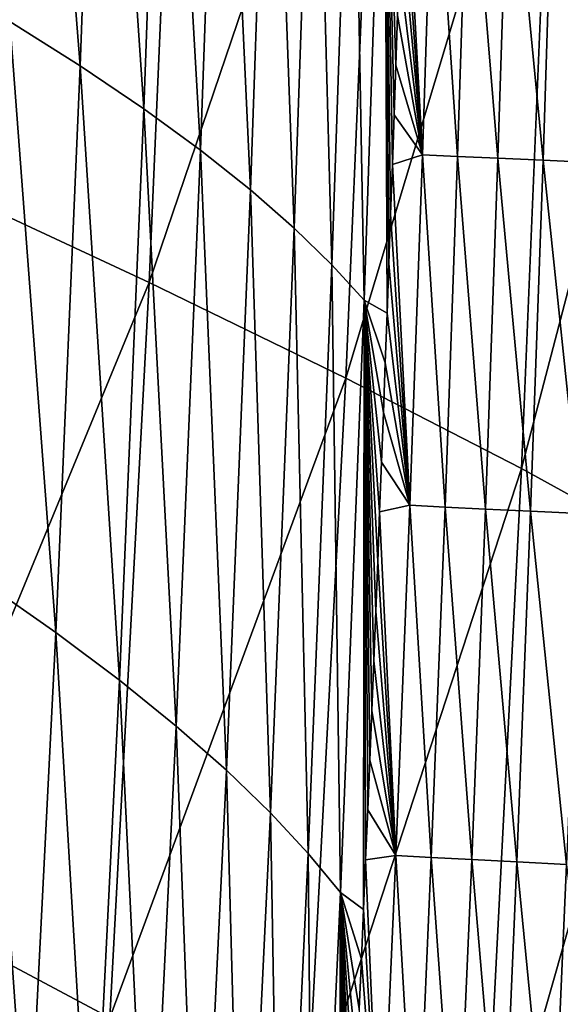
# Model space of a CAD drawing. Header units: millimetres. Extents: x -300 to 300, y -500 to 500.
# Tile 522 of 656: x 273 to 286, y -129 to -106. Entities that reach past the tile are written whole.
import ezdxf

# ---------------------------------------------------------------- set-up
doc = ezdxf.new("R2010")
doc.units = ezdxf.units.MM
doc.header["$LTSCALE"] = 81.481481
for name, color, linetype in [('19', 7, 'CONTINUOUS'), ('21', 7, 'CONTINUOUS'), ('26', 7, 'CONTINUOUS')]:
    doc.layers.add(name, color=color, linetype=linetype)

msp = doc.modelspace()

# ---------------------------------------------------------------- linework, layer by layer
at = {"layer": '19', "color": 7, "linetype": 'CONTINUOUS'}
for points in [[(271.231, -109.858, 41.047), (276.976, -94.768, 37.736), (271.982, -92.793, 40.977), (271.231, -109.858, 41.047)], [(276.222, -112.18, 37.803), (276.976, -94.768, 37.736), (271.231, -109.858, 41.047), (276.222, -112.18, 37.803)], [(276.222, -112.18, 37.803), (281.501, -96.642, 34.31), (276.976, -94.768, 37.736), (276.222, -112.18, 37.803)], [(280.747, -114.38, 34.373), (281.501, -96.642, 34.31), (276.222, -112.18, 37.803), (280.747, -114.38, 34.373)], [(280.747, -114.38, 34.373), (285.539, -98.411, 30.694), (281.501, -96.642, 34.31), (280.747, -114.38, 34.373)], [(284.787, -116.456, 30.752), (285.539, -98.411, 30.694), (280.747, -114.38, 34.373), (284.787, -116.456, 30.752)], [(284.787, -116.456, 30.752), (289.069, -100.074, 26.883), (285.539, -98.411, 30.694), (284.787, -116.456, 30.752)], [(288.323, -118.404, 26.936), (289.069, -100.074, 26.883), (284.787, -116.456, 30.752), (288.323, -118.404, 26.936)], [(270.333, -126.438, 41.129), (276.222, -112.18, 37.803), (271.231, -109.858, 41.047), (270.333, -126.438, 41.129)], [(275.32, -129.091, 37.881), (276.222, -112.18, 37.803), (270.333, -126.438, 41.129), (275.32, -129.091, 37.881)], [(275.32, -129.091, 37.881), (280.747, -114.38, 34.373), (276.222, -112.18, 37.803), (275.32, -129.091, 37.881)], [(279.844, -131.603, 34.447), (280.747, -114.38, 34.373), (275.32, -129.091, 37.881), (279.844, -131.603, 34.447)], [(279.844, -131.603, 34.447), (284.787, -116.456, 30.752), (280.747, -114.38, 34.373), (279.844, -131.603, 34.447)], [(283.886, -133.97, 30.82), (284.787, -116.456, 30.752), (279.844, -131.603, 34.447), (283.886, -133.97, 30.82)], [(283.886, -133.97, 30.82), (288.323, -118.404, 26.936), (284.787, -116.456, 30.752), (283.886, -133.97, 30.82)], [(287.427, -136.188, 26.997), (288.323, -118.404, 26.936), (283.886, -133.97, 30.82), (287.427, -136.188, 26.997)], [(269.284, -142.539, 41.221), (275.32, -129.091, 37.881), (270.333, -126.438, 41.129), (269.284, -142.539, 41.221)]]:
    msp.add_3dface(points, dxfattribs=at)
at = {"layer": '21', "color": 7, "linetype": 'CONTINUOUS'}
for points in [[(273.019, -106.177, 21.556), (271.732, -92.042, 23.032), (273.51, -92.972, 21.533), (273.019, -106.177, 21.556)], [(273.019, -106.177, 21.556), (273.51, -92.972, 21.533), (274.639, -107.196, 20.051), (273.019, -106.177, 21.556)], [(274.639, -107.196, 20.051), (273.51, -92.972, 21.533), (275.127, -93.871, 20.032), (274.639, -107.196, 20.051)], [(274.639, -107.196, 20.051), (275.127, -93.871, 20.032), (276.1, -108.181, 18.548), (274.639, -107.196, 20.051)], [(276.1, -108.181, 18.548), (275.127, -93.871, 20.032), (276.585, -94.741, 18.535), (276.1, -108.181, 18.548)], [(276.1, -108.181, 18.548), (276.585, -94.741, 18.535), (277.404, -109.132, 17.052), (276.1, -108.181, 18.548)], [(277.404, -109.132, 17.052), (276.585, -94.741, 18.535), (277.886, -95.581, 17.046), (277.404, -109.132, 17.052)], [(277.404, -109.132, 17.052), (277.886, -95.581, 17.046), (278.554, -110.047, 15.567), (277.404, -109.132, 17.052)], [(278.554, -110.047, 15.567), (277.886, -95.581, 17.046), (279.032, -96.39, 15.568), (278.554, -110.047, 15.567)], [(278.554, -110.047, 15.567), (279.032, -96.39, 15.568), (279.559, -110.927, 14.092), (278.554, -110.047, 15.567)], [(279.559, -110.927, 14.092), (279.032, -96.39, 15.568), (280.033, -97.168, 14.101), (279.559, -110.927, 14.092)], [(279.559, -110.927, 14.092), (280.033, -97.168, 14.101), (280.426, -111.773, 12.625), (279.559, -110.927, 14.092)], [(280.426, -111.773, 12.625), (280.033, -97.168, 14.101), (280.897, -97.917, 12.642), (280.426, -111.773, 12.625)], [(280.426, -111.773, 12.625), (280.897, -97.917, 12.642), (281.165, -112.583, 11.163), (280.426, -111.773, 12.625)], [(281.165, -112.583, 11.163), (280.897, -97.917, 12.642), (281.633, -98.635, 11.188), (281.165, -112.583, 11.163)], [(281.165, -112.583, 11.163), (281.633, -98.635, 11.188), (281.694, -112.886, 9.964), (281.165, -112.583, 11.163)], [(281.694, -112.886, 9.964), (281.633, -98.635, 11.188), (281.736, -111.744, 9.966), (281.694, -112.886, 9.964)], [(281.736, -111.744, 9.966), (281.633, -98.635, 11.188), (281.776, -110.602, 9.968), (281.736, -111.744, 9.966)], [(281.776, -110.602, 9.968), (281.633, -98.635, 11.188), (281.816, -109.461, 9.969), (281.776, -110.602, 9.968)], [(281.816, -109.461, 9.969), (281.633, -98.635, 11.188), (281.856, -108.319, 9.971), (281.816, -109.461, 9.969)], [(281.856, -108.319, 9.971), (281.633, -98.635, 11.188), (281.894, -107.178, 9.973), (281.856, -108.319, 9.971)], [(281.894, -107.178, 9.973), (281.633, -98.635, 11.188), (281.933, -106.037, 9.975), (281.894, -107.178, 9.973)], [(272.453, -119.094, 21.582), (273.019, -106.177, 21.556), (274.075, -120.23, 20.071), (272.453, -119.094, 21.582)], [(274.075, -120.23, 20.071), (273.019, -106.177, 21.556), (274.639, -107.196, 20.051), (274.075, -120.23, 20.071)], [(274.075, -120.23, 20.071), (274.639, -107.196, 20.051), (275.539, -121.325, 18.562), (274.075, -120.23, 20.071)], [(275.539, -121.325, 18.562), (274.639, -107.196, 20.051), (276.1, -108.181, 18.548), (275.539, -121.325, 18.562)], [(275.539, -121.325, 18.562), (276.1, -108.181, 18.548), (276.847, -122.381, 17.059), (275.539, -121.325, 18.562)], [(276.847, -122.381, 17.059), (276.1, -108.181, 18.548), (277.404, -109.132, 17.052), (276.847, -122.381, 17.059)], [(276.847, -122.381, 17.059), (277.404, -109.132, 17.052), (278.001, -123.398, 15.565), (276.847, -122.381, 17.059)], [(278.001, -123.398, 15.565), (277.404, -109.132, 17.052), (278.554, -110.047, 15.567), (278.001, -123.398, 15.565)], [(278.001, -123.398, 15.565), (278.554, -110.047, 15.567), (279.01, -124.375, 14.082), (278.001, -123.398, 15.565)], [(279.01, -124.375, 14.082), (278.554, -110.047, 15.567), (279.559, -110.927, 14.092), (279.01, -124.375, 14.082)], [(279.01, -124.375, 14.082), (279.559, -110.927, 14.092), (279.881, -125.313, 12.606), (279.01, -124.375, 14.082)], [(279.881, -125.313, 12.606), (279.559, -110.927, 14.092), (280.426, -111.773, 12.625), (279.881, -125.313, 12.606)], [(279.881, -125.313, 12.606), (280.426, -111.773, 12.625), (280.624, -126.211, 11.133), (279.881, -125.313, 12.606)], [(280.624, -126.211, 11.133), (280.426, -111.773, 12.625), (281.165, -112.583, 11.163), (280.624, -126.211, 11.133)], [(280.624, -126.211, 11.133), (281.165, -112.583, 11.163), (281.152, -126.598, 9.94), (280.624, -126.211, 11.133)], [(281.152, -126.598, 9.94), (281.165, -112.583, 11.163), (281.201, -125.454, 9.943), (281.152, -126.598, 9.94)], [(281.201, -125.454, 9.943), (281.165, -112.583, 11.163), (281.249, -124.311, 9.945), (281.201, -125.454, 9.943)], [(281.249, -124.311, 9.945), (281.165, -112.583, 11.163), (281.296, -123.168, 9.947), (281.249, -124.311, 9.945)], [(281.296, -123.168, 9.947), (281.165, -112.583, 11.163), (281.343, -122.025, 9.949), (281.296, -123.168, 9.947)], [(281.343, -122.025, 9.949), (281.165, -112.583, 11.163), (281.389, -120.882, 9.951), (281.343, -122.025, 9.949)], [(281.389, -120.882, 9.951), (281.165, -112.583, 11.163), (281.435, -119.739, 9.953), (281.389, -120.882, 9.951)], [(281.435, -119.739, 9.953), (281.165, -112.583, 11.163), (281.479, -118.597, 9.955), (281.435, -119.739, 9.953)], [(281.479, -118.597, 9.955), (281.165, -112.583, 11.163), (281.524, -117.454, 9.957), (281.479, -118.597, 9.955)], [(281.524, -117.454, 9.957), (281.165, -112.583, 11.163), (281.567, -116.312, 9.959), (281.524, -117.454, 9.957)], [(281.567, -116.312, 9.959), (281.165, -112.583, 11.163), (281.61, -115.17, 9.96), (281.567, -116.312, 9.959)], [(281.61, -115.17, 9.96), (281.165, -112.583, 11.163), (281.653, -114.028, 9.962), (281.61, -115.17, 9.96)], [(281.653, -114.028, 9.962), (281.165, -112.583, 11.163), (281.694, -112.886, 9.964), (281.653, -114.028, 9.962)], [(271.809, -131.727, 21.611), (272.453, -119.094, 21.582), (273.434, -132.973, 20.093), (271.809, -131.727, 21.611)], [(273.434, -132.973, 20.093), (272.453, -119.094, 21.582), (274.075, -120.23, 20.071), (273.434, -132.973, 20.093)], [(273.434, -132.973, 20.093), (274.075, -120.23, 20.071), (274.902, -134.175, 18.577), (273.434, -132.973, 20.093)], [(274.902, -134.175, 18.577), (274.075, -120.23, 20.071), (275.539, -121.325, 18.562), (274.902, -134.175, 18.577)], [(274.902, -134.175, 18.577), (275.539, -121.325, 18.562), (276.213, -135.333, 17.066), (274.902, -134.175, 18.577)], [(276.213, -135.333, 17.066), (275.539, -121.325, 18.562), (276.847, -122.381, 17.059), (276.213, -135.333, 17.066)], [(276.213, -135.333, 17.066), (276.847, -122.381, 17.059), (277.372, -136.446, 15.563), (276.213, -135.333, 17.066)], [(277.372, -136.446, 15.563), (276.847, -122.381, 17.059), (278.001, -123.398, 15.565), (277.372, -136.446, 15.563)], [(277.372, -136.446, 15.563), (278.001, -123.398, 15.565), (278.385, -137.515, 14.07), (277.372, -136.446, 15.563)], [(278.385, -137.515, 14.07), (278.001, -123.398, 15.565), (279.01, -124.375, 14.082), (278.385, -137.515, 14.07)], [(278.385, -137.515, 14.07), (279.01, -124.375, 14.082), (279.26, -138.54, 12.583), (278.385, -137.515, 14.07)], [(279.26, -138.54, 12.583), (279.01, -124.375, 14.082), (279.881, -125.313, 12.606), (279.26, -138.54, 12.583)], [(279.26, -138.54, 12.583), (279.881, -125.313, 12.606), (280.007, -139.521, 11.1), (279.26, -138.54, 12.583)], [(280.007, -139.521, 11.1), (279.881, -125.313, 12.606), (280.624, -126.211, 11.133), (280.007, -139.521, 11.1)], [(280.007, -139.521, 11.1), (280.624, -126.211, 11.133), (280.573, -139.183, 9.915), (280.007, -139.521, 11.1)], [(280.573, -139.183, 9.915), (280.624, -126.211, 11.133), (280.629, -138.038, 9.918), (280.573, -139.183, 9.915)], [(280.629, -138.038, 9.918), (280.624, -126.211, 11.133), (280.685, -136.894, 9.92), (280.629, -138.038, 9.918)], [(280.685, -136.894, 9.92), (280.624, -126.211, 11.133), (280.739, -135.749, 9.923), (280.685, -136.894, 9.92)], [(280.739, -135.749, 9.923), (280.624, -126.211, 11.133), (280.793, -134.605, 9.925), (280.739, -135.749, 9.923)], [(280.793, -134.605, 9.925), (280.624, -126.211, 11.133), (280.847, -133.461, 9.927), (280.793, -134.605, 9.925)], [(280.847, -133.461, 9.927), (280.624, -126.211, 11.133), (280.899, -132.316, 9.929), (280.847, -133.461, 9.927)], [(280.899, -132.316, 9.929), (280.624, -126.211, 11.133), (280.951, -131.172, 9.932), (280.899, -132.316, 9.929)], [(280.951, -131.172, 9.932), (280.624, -126.211, 11.133), (281.003, -130.029, 9.934), (280.951, -131.172, 9.932)], [(281.003, -130.029, 9.934), (280.624, -126.211, 11.133), (281.053, -128.885, 9.936), (281.003, -130.029, 9.934)], [(281.053, -128.885, 9.936), (280.624, -126.211, 11.133), (281.103, -127.741, 9.938), (281.053, -128.885, 9.936)], [(281.103, -127.741, 9.938), (280.624, -126.211, 11.133), (281.152, -126.598, 9.94), (281.103, -127.741, 9.938)]]:
    msp.add_3dface(points, dxfattribs=at)
at = {"layer": '26', "color": 7, "linetype": 'CONTINUOUS'}
for points in [[(282.08, -101.474, 9.981), (282.771, -101.179, 8.497), (282.508, -109.243, 8.49), (282.08, -101.474, 9.981)], [(282.771, -101.179, 8.497), (283.317, -109.28, 7.057), (282.508, -109.243, 8.49), (282.771, -101.179, 8.497)], [(283.578, -101.213, 7.061), (283.317, -109.28, 7.057), (282.771, -101.179, 8.497), (283.578, -101.213, 7.061)], [(283.578, -101.213, 7.061), (284.245, -109.321, 5.691), (283.317, -109.28, 7.057), (283.578, -101.213, 7.061)], [(284.504, -101.25, 5.691), (284.245, -109.321, 5.691), (283.578, -101.213, 7.061), (284.504, -101.25, 5.691)], [(284.504, -101.25, 5.691), (285.282, -109.366, 4.406), (284.245, -109.321, 5.691), (284.504, -101.25, 5.691)], [(285.54, -101.291, 4.402), (285.282, -109.366, 4.406), (284.504, -101.25, 5.691), (285.54, -101.291, 4.402)], [(285.54, -101.291, 4.402), (286.418, -109.415, 3.216), (285.282, -109.366, 4.406), (285.54, -101.291, 4.402)], [(286.675, -101.334, 3.207), (286.418, -109.415, 3.216), (285.54, -101.291, 4.402), (286.675, -101.334, 3.207)], [(282.044, -102.614, 9.979), (282.08, -101.474, 9.981), (282.508, -109.243, 8.49), (282.044, -102.614, 9.979)], [(282.008, -103.755, 9.978), (282.044, -102.614, 9.979), (282.508, -109.243, 8.49), (282.008, -103.755, 9.978)], [(281.97, -104.896, 9.976), (282.008, -103.755, 9.978), (282.508, -109.243, 8.49), (281.97, -104.896, 9.976)], [(281.933, -106.037, 9.975), (281.97, -104.896, 9.976), (282.508, -109.243, 8.49), (281.933, -106.037, 9.975)], [(281.894, -107.178, 9.973), (281.933, -106.037, 9.975), (282.508, -109.243, 8.49), (281.894, -107.178, 9.973)], [(281.856, -108.319, 9.971), (281.894, -107.178, 9.973), (282.508, -109.243, 8.49), (281.856, -108.319, 9.971)], [(281.816, -109.461, 9.969), (281.856, -108.319, 9.971), (282.508, -109.243, 8.49), (281.816, -109.461, 9.969)], [(281.816, -109.461, 9.969), (282.508, -109.243, 8.49), (282.217, -117.303, 8.481), (281.816, -109.461, 9.969)], [(282.508, -109.243, 8.49), (283.029, -117.344, 7.052), (282.217, -117.303, 8.481), (282.508, -109.243, 8.49)], [(283.317, -109.28, 7.057), (283.029, -117.344, 7.052), (282.508, -109.243, 8.49), (283.317, -109.28, 7.057)], [(283.317, -109.28, 7.057), (283.958, -117.389, 5.691), (283.029, -117.344, 7.052), (283.317, -109.28, 7.057)], [(284.245, -109.321, 5.691), (283.958, -117.389, 5.691), (283.317, -109.28, 7.057), (284.245, -109.321, 5.691)], [(284.245, -109.321, 5.691), (284.997, -117.439, 4.411), (283.958, -117.389, 5.691), (284.245, -109.321, 5.691)], [(285.282, -109.366, 4.406), (284.997, -117.439, 4.411), (284.245, -109.321, 5.691), (285.282, -109.366, 4.406)], [(285.282, -109.366, 4.406), (286.133, -117.492, 3.225), (284.997, -117.439, 4.411), (285.282, -109.366, 4.406)], [(286.418, -109.415, 3.216), (286.133, -117.492, 3.225), (285.282, -109.366, 4.406), (286.418, -109.415, 3.216)], [(281.776, -110.602, 9.968), (281.816, -109.461, 9.969), (282.217, -117.303, 8.481), (281.776, -110.602, 9.968)], [(281.736, -111.744, 9.966), (281.776, -110.602, 9.968), (282.217, -117.303, 8.481), (281.736, -111.744, 9.966)], [(281.694, -112.886, 9.964), (281.736, -111.744, 9.966), (282.217, -117.303, 8.481), (281.694, -112.886, 9.964)], [(281.653, -114.028, 9.962), (281.694, -112.886, 9.964), (282.217, -117.303, 8.481), (281.653, -114.028, 9.962)], [(281.61, -115.17, 9.96), (281.653, -114.028, 9.962), (282.217, -117.303, 8.481), (281.61, -115.17, 9.96)], [(281.567, -116.312, 9.959), (281.61, -115.17, 9.96), (282.217, -117.303, 8.481), (281.567, -116.312, 9.959)], [(281.524, -117.454, 9.957), (281.567, -116.312, 9.959), (282.217, -117.303, 8.481), (281.524, -117.454, 9.957)], [(281.524, -117.454, 9.957), (282.217, -117.303, 8.481), (281.896, -125.358, 8.471), (281.524, -117.454, 9.957)], [(282.217, -117.303, 8.481), (282.71, -125.403, 7.047), (281.896, -125.358, 8.471), (282.217, -117.303, 8.481)], [(283.029, -117.344, 7.052), (282.71, -125.403, 7.047), (282.217, -117.303, 8.481), (283.029, -117.344, 7.052)], [(281.479, -118.597, 9.955), (281.524, -117.454, 9.957), (281.896, -125.358, 8.471), (281.479, -118.597, 9.955)], [(283.029, -117.344, 7.052), (283.642, -125.453, 5.691), (282.71, -125.403, 7.047), (283.029, -117.344, 7.052)], [(283.958, -117.389, 5.691), (283.642, -125.453, 5.691), (283.029, -117.344, 7.052), (283.958, -117.389, 5.691)], [(283.958, -117.389, 5.691), (284.682, -125.507, 4.416), (283.642, -125.453, 5.691), (283.958, -117.389, 5.691)], [(284.997, -117.439, 4.411), (284.682, -125.507, 4.416), (283.958, -117.389, 5.691), (284.997, -117.439, 4.411)], [(284.997, -117.439, 4.411), (285.819, -125.565, 3.234), (284.682, -125.507, 4.416), (284.997, -117.439, 4.411)], [(286.133, -117.492, 3.225), (285.819, -125.565, 3.234), (284.997, -117.439, 4.411), (286.133, -117.492, 3.225)], [(281.435, -119.739, 9.953), (281.479, -118.597, 9.955), (281.896, -125.358, 8.471), (281.435, -119.739, 9.953)], [(281.389, -120.882, 9.951), (281.435, -119.739, 9.953), (281.896, -125.358, 8.471), (281.389, -120.882, 9.951)], [(281.343, -122.025, 9.949), (281.389, -120.882, 9.951), (281.896, -125.358, 8.471), (281.343, -122.025, 9.949)], [(281.296, -123.168, 9.947), (281.343, -122.025, 9.949), (281.896, -125.358, 8.471), (281.296, -123.168, 9.947)], [(281.249, -124.311, 9.945), (281.296, -123.168, 9.947), (281.896, -125.358, 8.471), (281.249, -124.311, 9.945)], [(281.201, -125.454, 9.943), (281.249, -124.311, 9.945), (281.896, -125.358, 8.471), (281.201, -125.454, 9.943)], [(281.152, -126.598, 9.94), (281.201, -125.454, 9.943), (281.544, -133.408, 8.46), (281.152, -126.598, 9.94)], [(281.201, -125.454, 9.943), (281.896, -125.358, 8.471), (281.544, -133.408, 8.46), (281.201, -125.454, 9.943)], [(281.896, -125.358, 8.471), (282.361, -133.457, 7.042), (281.544, -133.408, 8.46), (281.896, -125.358, 8.471)], [(282.71, -125.403, 7.047), (282.361, -133.457, 7.042), (281.896, -125.358, 8.471), (282.71, -125.403, 7.047)], [(282.71, -125.403, 7.047), (283.294, -133.511, 5.69), (282.361, -133.457, 7.042), (282.71, -125.403, 7.047)], [(283.642, -125.453, 5.691), (283.294, -133.511, 5.69), (282.71, -125.403, 7.047), (283.642, -125.453, 5.691)], [(283.642, -125.453, 5.691), (284.335, -133.57, 4.421), (283.294, -133.511, 5.69), (283.642, -125.453, 5.691)], [(284.682, -125.507, 4.416), (284.335, -133.57, 4.421), (283.642, -125.453, 5.691), (284.682, -125.507, 4.416)], [(284.682, -125.507, 4.416), (285.473, -133.634, 3.244), (284.335, -133.57, 4.421), (284.682, -125.507, 4.416)], [(285.819, -125.565, 3.234), (285.473, -133.634, 3.244), (284.682, -125.507, 4.416), (285.819, -125.565, 3.234)], [(285.819, -125.565, 3.234), (286.703, -133.085, 2.186), (285.473, -133.634, 3.244), (285.819, -125.565, 3.234)], [(281.103, -127.741, 9.938), (281.152, -126.598, 9.94), (281.544, -133.408, 8.46), (281.103, -127.741, 9.938)], [(281.053, -128.885, 9.936), (281.103, -127.741, 9.938), (281.544, -133.408, 8.46), (281.053, -128.885, 9.936)]]:
    msp.add_3dface(points, dxfattribs=at)

doc.saveas('drawing.dxf')
